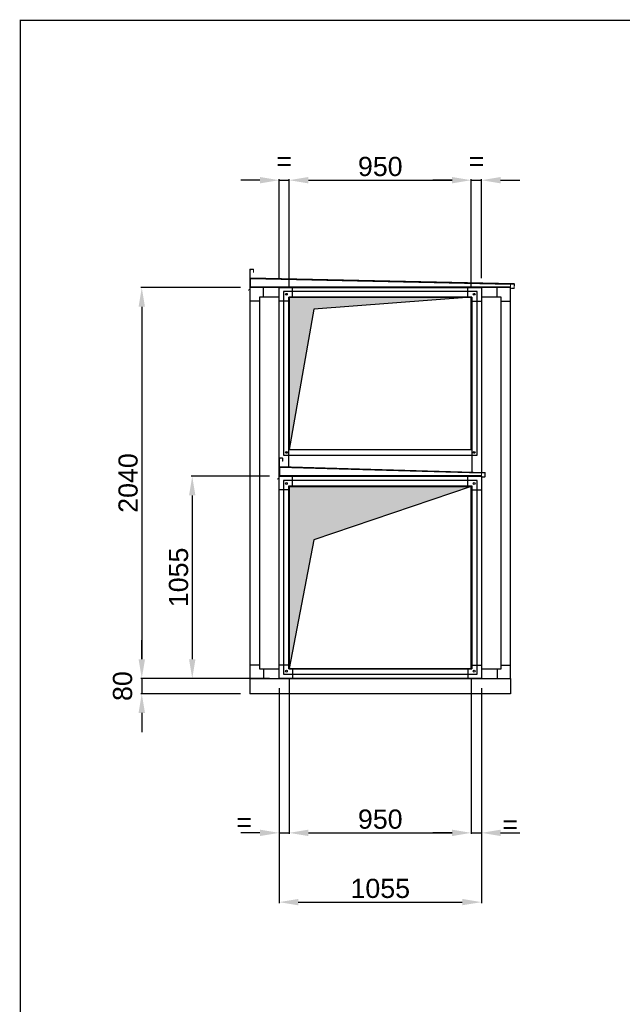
# Model space of a CAD drawing. Extents: x -156717 to 425753, y -51191 to 363295.
# Tile 365 of 502: x 137634 to 140778, y 158064 to 163203. Entities that reach past the tile are written whole.
import ezdxf
from ezdxf.enums import TextEntityAlignment as Align

# ---------------------------------------------------------------- set-up
doc = ezdxf.new("R2010")
doc.units = 0
doc.header["$LTSCALE"] = 50
doc.layers.get('0').update_dxf_attribs({"linetype": 'CONTINUOUS'})
doc.layers.get('Defpoints').update_dxf_attribs({"linetype": 'CONTINUOUS'})
for name, color, linetype in [('01', 7, 'CONTINUOUS'), ('cartouche', 7, 'CONTINUOUS'), ('COTATION', 30, 'CONTINUOUS'), ('HACHURES', 8, 'CONTINUOUS'), ('HC_DEFINITIF', 6, 'CONTINUOUS')]:
    doc.layers.add(name, color=color, linetype=linetype)
doc.styles.add('COTATION', font='ARIAL.TTF')
doc.styles.add('texte', font='ARIAL.TTF', dxfattribs={"height": 80})
doc.dimstyles.new('TAILLE105', dxfattribs={"dimtxt": 100, "dimasz": 100, "dimexe": 5, "dimexo": 50, "dimgap": 20, "dimtad": 1, "dimzin": 12, "dimdsep": 46, "dimtxsty": 'COTATION', "dimcen": -3, "dimazin": 0, "dimtfac": 0.025, "dimtmove": 2, "dimatfit": 3, "dimfxl": 0, "dimtvp": 1, "dimtolj": 1, "dimtzin": 12, "dimarcsym": 0})

# ---------------------------------------------------------------- blocks, each defined once
blk = doc.blocks.new('cartouchehcA3')
at = {"layer": 'cartouche', "color": 7, "const_width": 1.91}
blk.add_lwpolyline([(-4199.8, 0), (0, 0), (0, 2969.5), (-4199.8, 2969.5)], close=True, dxfattribs=at)
at = {"layer": 'cartouche', "color": 7, "style": 'texte'}
for tag, height, p in [('ORIGINE-PLAN', 22, (-1425, 375.2)), ('INDICE1', 22, (-1425, 325.2)), ('INDICE2', 22, (-1425, 275.2)), ('INDICE3', 22, (-1425, 225.2)), ('INDICE4', 22, (-1425, 175.2)), ('INDICE5', 22, (-1425, 125.2)), ('INDICE6', 22, (-1425, 75.2)), ('NUM-OFFRE', 22, (-160, 75.2)), ('INDICE7', 22, (-1425, 25.2)), ('NUM-CN', 24.8, (-160, 25.2))]:
    blk.add_attdef(tag, text='', height=height, dxfattribs=at).set_placement(p, align=Align.MIDDLE)
for tag, height, p in [('CLIENT', 25, (-1035, 275.2)), ('AFFAIRE', 25, (-1085, 225.2)), ('LIGNE1', 22, (-1235, 175.2)), ('LIGNE2', 22, (-1235, 125.2)), ('LIGNE3', 22, (-1235, 75.2)), ('LIGNE4', 22, (-1235, 25.2))]:
    blk.add_attdef(tag, text='', height=height, dxfattribs=at).set_placement(p, align=Align.MIDDLE_LEFT)
for tag, p in [('DESSINER-PAR', (-10, 275.2)), ('TRAITE-PAR', (-10, 225.2)), ('TENSION', (-10, 175.2)), ('POIDS', (-10, 125.2))]:
    blk.add_attdef(tag, text='', height=22, dxfattribs=at).set_placement(p, align=Align.MIDDLE_RIGHT)
at = {"layer": 'HC_DEFINITIF', "style": 'texte'}
blk.add_attdef('00-00-2000', text='', height=20, dxfattribs=at).set_placement((-76.8, 475), align=Align.MIDDLE_RIGHT)
blk = doc.blocks.new('cp5033', base_point=(-16162.4, -5481.4))
at = {"layer": '01'}
for p, q in [((-16092.4, -4476.4), (-16092.4, -4426.4)), ((-15177.4, -4476.4), (-15177.4, -4426.4)), ((-16112.4, -4496.4), (-16162.4, -4496.4)), ((-15157.4, -4496.4), (-15107.4, -4496.4)), ((-16112.4, -5411.4), (-16162.4, -5411.4)), ((-16092.4, -5431.4), (-16092.4, -5481.4)), ((-15177.4, -5431.4), (-15177.4, -5481.4)), ((-15157.4, -5411.4), (-15107.4, -5411.4))]:
    blk.add_line(p, q, dxfattribs=at)
for points in [[(-16162.4, -5481.4), (-15107.4, -5481.4), (-15107.4, -4426.4), (-16162.4, -4426.4)], [(-16112.4, -5431.4), (-15157.4, -5431.4), (-15157.4, -4476.4), (-16112.4, -4476.4)]]:
    blk.add_lwpolyline(points, close=True, dxfattribs=at)
blk = doc.blocks.new('ms950950', base_point=(36054.1, -11588.9))
for points in [[(36024.1, -12568.9), (37034.1, -12568.9), (37034.1, -11558.9), (36024.1, -11558.9)], [(36054.1, -12538.9), (37004.1, -12538.9), (37004.1, -11588.9), (36054.1, -11588.9)]]:
    blk.add_lwpolyline(points, close=True)
blk.add_lwpolyline([(36054.1, -12538.9), (36054.1, -11588.9), (37004.1, -11588.9), (36182, -11868.8), (36054.1, -12538.9)])
at = {"color": 9}
for centre in [(36039.1, -11573.9), (37019.1, -11573.9), (36039.1, -12553.9), (37019.1, -12553.9)]:
    blk.add_circle(centre, 5, dxfattribs=at)
blk = doc.blocks.new('ms795950', base_point=(36054.1, -9854.7))
for points in [[(36024.1, -10679.7), (37034.1, -10679.7), (37034.1, -9824.7), (36024.1, -9824.7)], [(36054.1, -10649.7), (37004.1, -10649.7), (37004.1, -9854.7), (36054.1, -9854.7)]]:
    blk.add_lwpolyline(points, close=True)
blk.add_lwpolyline([(36054.1, -10649.7), (36054.1, -9854.7), (37004.1, -9854.7), (36182, -9917.5), (36054.1, -10649.7)])
at = {"color": 9}
for centre in [(36039.1, -9839.7), (37019.1, -9839.7), (36039.1, -10664.7), (37019.1, -10664.7)]:
    blk.add_circle(centre, 5, dxfattribs=at)
blk = doc.blocks.new('*D2352')
at = {"layer": 'COTATION', "color": 0, "lineweight": -2, "transparency": 16777216}
for p, q in [((139040.1, 159767), (139040.1, 158953.5)), ((139990.1, 159767), (139990.1, 158953.5)), ((139140.1, 158958.5), (139890.1, 158958.5))]:
    blk.add_line(p, q, dxfattribs=at)
at = {"layer": 'COTATION', "color": 0, "transparency": 16777216}
for points in [[(139140.1, 158975.1), (139140.1, 158941.8), (139040.1, 158958.5)], [(139890.1, 158975.1), (139890.1, 158941.8), (139990.1, 158958.5)]]:
    blk.add_solid(points, dxfattribs=at)
at = {"layer": 'Defpoints', "color": 0, "transparency": 16777216}
for p in [(139040.1, 159817), (139990.1, 159817), (139990.1, 158958.5)]:
    blk.add_point(p, dxfattribs=at)
at = {"layer": 'COTATION', "color": 0, "transparency": 16777216, "insert": (139515.1, 159029.5), "char_height": 100, "attachment_point": 5, "style": 'COTATION'}
blk.add_mtext('\\A1;950', dxfattribs=at)
blk = doc.blocks.new('*D2353')
at = {"layer": 'COTATION', "color": 0, "lineweight": -2, "transparency": 16777216}
for p, q in [((139990.1, 159767), (139990.1, 158953.5)), ((140042.6, 159714.5), (140042.6, 158953.5)), ((139890.1, 158958.5), (139790.1, 158958.5)), ((139990.1, 158958.5), (140042.6, 158958.5)), ((140142.6, 158958.5), (140242.6, 158958.5))]:
    blk.add_line(p, q, dxfattribs=at)
at = {"layer": 'COTATION', "color": 0, "transparency": 16777216}
for points in [[(139890.1, 158975.1), (139890.1, 158941.8), (139990.1, 158958.5)], [(140142.6, 158975.1), (140142.6, 158941.8), (140042.6, 158958.5)]]:
    blk.add_solid(points, dxfattribs=at)
at = {"layer": 'Defpoints', "color": 0, "transparency": 16777216}
for p in [(139990.1, 159817), (140042.6, 159764.5), (140042.6, 158958.5)]:
    blk.add_point(p, dxfattribs=at)
at = {"layer": 'COTATION', "color": 0, "transparency": 16777216, "insert": (140193.4, 159003.4), "char_height": 100, "attachment_point": 5, "style": 'COTATION'}
blk.add_mtext('\\A1;=', dxfattribs=at)
blk = doc.blocks.new('*D2354')
at = {"layer": 'COTATION', "color": 0, "lineweight": -2, "transparency": 16777216}
for p, q in [((139040.1, 159767), (139040.1, 158953.5)), ((138987.6, 159714.5), (138987.6, 158953.5)), ((138887.6, 158958.5), (138787.6, 158958.5)), ((138987.6, 158958.5), (139040.1, 158958.5)), ((139140.1, 158958.5), (139240.1, 158958.5))]:
    blk.add_line(p, q, dxfattribs=at)
at = {"layer": 'COTATION', "color": 0, "transparency": 16777216}
for points in [[(138887.6, 158975.1), (138887.6, 158941.8), (138987.6, 158958.5)], [(139140.1, 158975.1), (139140.1, 158941.8), (139040.1, 158958.5)]]:
    blk.add_solid(points, dxfattribs=at)
at = {"layer": 'Defpoints', "color": 0, "transparency": 16777216}
for p in [(139040.1, 159817), (138987.6, 159764.5), (139040.1, 158958.5)]:
    blk.add_point(p, dxfattribs=at)
at = {"layer": 'COTATION', "color": 0, "transparency": 16777216, "insert": (138804.3, 159014.4), "char_height": 100, "attachment_point": 5, "style": 'COTATION'}
blk.add_mtext('\\A1;=', dxfattribs=at)
blk = doc.blocks.new('*D2355')
at = {"layer": 'COTATION', "color": 0, "lineweight": -2, "transparency": 16777216}
for p, q in [((139040.1, 161804.5), (139040.1, 162370.2)), ((139140.1, 162365.2), (139890.1, 162365.2)), ((139990.1, 161804.5), (139990.1, 162370.2))]:
    blk.add_line(p, q, dxfattribs=at)
at = {"layer": 'COTATION', "color": 0, "transparency": 16777216}
for points in [[(139140.1, 162381.8), (139140.1, 162348.5), (139040.1, 162365.2)], [(139890.1, 162381.8), (139890.1, 162348.5), (139990.1, 162365.2)]]:
    blk.add_solid(points, dxfattribs=at)
at = {"layer": 'Defpoints', "color": 0, "transparency": 16777216}
for p in [(139990.1, 162365.2), (139040.1, 161754.5), (139990.1, 161754.5)]:
    blk.add_point(p, dxfattribs=at)
at = {"layer": 'COTATION', "color": 0, "transparency": 16777216, "insert": (139515.1, 162436.2), "char_height": 100, "attachment_point": 5, "style": 'COTATION'}
blk.add_mtext('\\A1;950', dxfattribs=at)
blk = doc.blocks.new('*D2356')
at = {"layer": 'COTATION', "color": 0, "lineweight": -2, "transparency": 16777216}
for p, q in [((139890.1, 162365.2), (139790.1, 162365.2)), ((139990.1, 161804.5), (139990.1, 162370.2)), ((139990.1, 162365.2), (140042.6, 162365.2)), ((140042.6, 161854.5), (140042.6, 162370.2)), ((140142.6, 162365.2), (140242.6, 162365.2))]:
    blk.add_line(p, q, dxfattribs=at)
at = {"layer": 'COTATION', "color": 0, "transparency": 16777216}
for points in [[(139890.1, 162381.8), (139890.1, 162348.5), (139990.1, 162365.2)], [(140142.6, 162381.8), (140142.6, 162348.5), (140042.6, 162365.2)]]:
    blk.add_solid(points, dxfattribs=at)
at = {"layer": 'Defpoints', "color": 0, "transparency": 16777216}
for p in [(140042.6, 162365.2), (140042.6, 161804.5), (139990.1, 161754.5)]:
    blk.add_point(p, dxfattribs=at)
at = {"layer": 'COTATION', "color": 0, "transparency": 16777216, "insert": (140016.4, 162465.2), "char_height": 100, "attachment_point": 5, "style": 'COTATION'}
blk.add_mtext('\\A1;=', dxfattribs=at)
blk = doc.blocks.new('*D2357')
at = {"layer": 'COTATION', "color": 0, "lineweight": -2, "transparency": 16777216}
for p, q in [((138887.6, 162365.2), (138787.6, 162365.2)), ((138987.6, 161854.5), (138987.6, 162370.2)), ((138987.6, 162365.2), (139040.1, 162365.2)), ((139040.1, 161804.5), (139040.1, 162370.2)), ((139140.1, 162365.2), (139240.1, 162365.2))]:
    blk.add_line(p, q, dxfattribs=at)
at = {"layer": 'COTATION', "color": 0, "transparency": 16777216}
for points in [[(138887.6, 162381.8), (138887.6, 162348.5), (138987.6, 162365.2)], [(139140.1, 162381.8), (139140.1, 162348.5), (139040.1, 162365.2)]]:
    blk.add_solid(points, dxfattribs=at)
at = {"layer": 'Defpoints', "color": 0, "transparency": 16777216}
for p in [(139040.1, 162365.2), (138987.6, 161804.5), (139040.1, 161754.5)]:
    blk.add_point(p, dxfattribs=at)
at = {"layer": 'COTATION', "color": 0, "transparency": 16777216, "insert": (139013.9, 162465.2), "char_height": 100, "attachment_point": 5, "style": 'COTATION'}
blk.add_mtext('\\A1;=', dxfattribs=at)
blk = doc.blocks.new('*D2358')
at = {"layer": 'COTATION', "color": 0, "lineweight": -2, "transparency": 16777216}
for p, q in [((138987.6, 159714.5), (138987.6, 158591.9)), ((140042.6, 159714.5), (140042.6, 158591.9)), ((139087.6, 158596.9), (139942.6, 158596.9))]:
    blk.add_line(p, q, dxfattribs=at)
at = {"layer": 'COTATION', "color": 0, "transparency": 16777216}
for points in [[(139087.6, 158613.6), (139087.6, 158580.3), (138987.6, 158596.9)], [(139942.6, 158613.6), (139942.6, 158580.3), (140042.6, 158596.9)]]:
    blk.add_solid(points, dxfattribs=at)
at = {"layer": 'Defpoints', "color": 0, "transparency": 16777216}
for p in [(138987.6, 159764.5), (140042.6, 159764.5), (140042.6, 158596.9)]:
    blk.add_point(p, dxfattribs=at)
at = {"layer": 'COTATION', "color": 0, "transparency": 16777216, "insert": (139515.1, 158668), "char_height": 100, "attachment_point": 5, "style": 'COTATION'}
blk.add_mtext('\\A1;1055', dxfattribs=at)
blk = doc.blocks.new('*D2359')
at = {"layer": 'COTATION', "color": 0, "lineweight": -2, "transparency": 16777216}
for p, q in [((138937.6, 160819.5), (138529.1, 160819.5)), ((138534.1, 160719.5), (138534.1, 159864.5)), ((138937.6, 159764.5), (138529.1, 159764.5))]:
    blk.add_line(p, q, dxfattribs=at)
at = {"layer": 'COTATION', "color": 0, "transparency": 16777216}
for points in [[(138517.5, 160719.5), (138550.8, 160719.5), (138534.1, 160819.5)], [(138517.5, 159864.5), (138550.8, 159864.5), (138534.1, 159764.5)]]:
    blk.add_solid(points, dxfattribs=at)
at = {"layer": 'Defpoints', "color": 0, "transparency": 16777216}
for p in [(138987.6, 160819.5), (138534.1, 159764.5), (138987.6, 159764.5)]:
    blk.add_point(p, dxfattribs=at)
at = {"layer": 'COTATION', "color": 0, "transparency": 16777216, "insert": (138463.1, 160292), "char_height": 100, "attachment_point": 5, "rotation": 90, "style": 'COTATION'}
blk.add_mtext('\\A1;1055', dxfattribs=at)
blk = doc.blocks.new('*D2360')
at = {"layer": 'COTATION', "color": 0, "lineweight": -2, "transparency": 16777216}
for p, q in [((138785.1, 161804.5), (138265.9, 161804.5)), ((138270.9, 161704.5), (138270.9, 159864.5)), ((138785.1, 159764.5), (138265.9, 159764.5))]:
    blk.add_line(p, q, dxfattribs=at)
at = {"layer": 'COTATION', "color": 0, "transparency": 16777216}
for points in [[(138254.2, 161704.5), (138287.6, 161704.5), (138270.9, 161804.5)], [(138254.2, 159864.5), (138287.6, 159864.5), (138270.9, 159764.5)]]:
    blk.add_solid(points, dxfattribs=at)
at = {"layer": 'Defpoints', "color": 0, "transparency": 16777216}
for p in [(138835.1, 161804.5), (138270.9, 159764.5), (138835.1, 159764.5)]:
    blk.add_point(p, dxfattribs=at)
at = {"layer": 'COTATION', "color": 0, "transparency": 16777216, "insert": (138199.8, 160784.5), "char_height": 100, "attachment_point": 5, "rotation": 90, "style": 'COTATION'}
blk.add_mtext('\\A1;2040', dxfattribs=at)
blk = doc.blocks.new('*D2361')
at = {"layer": 'COTATION', "color": 0, "lineweight": -2, "transparency": 16777216}
for p, q in [((138270.9, 159864.5), (138270.9, 159964.5)), ((138937.6, 159764.5), (138265.9, 159764.5)), ((138270.9, 159764.5), (138270.9, 159684.5)), ((138785.1, 159684.5), (138265.9, 159684.5)), ((138270.9, 159584.5), (138270.9, 159484.5))]:
    blk.add_line(p, q, dxfattribs=at)
at = {"layer": 'COTATION', "color": 0, "transparency": 16777216}
for points in [[(138254.2, 159864.5), (138287.6, 159864.5), (138270.9, 159764.5)], [(138254.2, 159584.5), (138287.6, 159584.5), (138270.9, 159684.5)]]:
    blk.add_solid(points, dxfattribs=at)
at = {"layer": 'Defpoints', "color": 0, "transparency": 16777216}
for p in [(138987.6, 159764.5), (138270.9, 159684.5), (138835.1, 159684.5)]:
    blk.add_point(p, dxfattribs=at)
at = {"layer": 'COTATION', "color": 0, "transparency": 16777216, "insert": (138170.9, 159724.5), "char_height": 100, "attachment_point": 5, "rotation": 90, "style": 'COTATION'}
blk.add_mtext('\\A1;80', dxfattribs=at)

msp = doc.modelspace()

# ---------------------------------------------------------------- hatches: boundary and pattern name
at = {"linetype": 'Continuous', "lineweight": 0, "extrusion": (0, 0, -1)}
h = msp.add_hatch(dxfattribs=at)
h.set_pattern_fill('ANSI31', color=4, scale=5, style=0)
h.set_pattern_definition([(45, (-140604.028, 161161.736), (-11.22532, 11.22532), [])])
edge = h.paths.add_edge_path(flags=0)
edge.add_line((-138854.12771, 161897.55839), (-138854.12771, 161883.45839))
edge.add_line((-138854.12771, 161883.45839), (-138853.12771, 161883.45839))
edge.add_line((-138853.12771, 161883.45839), (-138853.12771, 161897.55839))
edge.add_arc((-138851.22771, 161897.55839), 1.9, 90, 180, ccw=False)
edge.add_line((-138851.22771, 161899.45839), (-138837.02771, 161899.45839))
edge.add_arc((-138837.02771, 161897.55839), 1.9, 0, 90, ccw=False)
edge.add_line((-138835.12771, 161897.55839), (-138835.12771, 161797.1327))
edge.add_arc((-138832.22771, 161797.1327), 2.9, 180, 240)
edge.add_line((-138833.67771, 161794.62123), (-138826.46746, 161790.45839))
edge.add_line((-138826.46746, 161790.45839), (-138825.96746, 161791.32441))
edge.add_line((-138825.96746, 161791.32441), (-138833.17771, 161795.48725))
edge.add_arc((-138832.22771, 161797.1327), 1.9, 180, 240, ccw=False)
edge.add_line((-138834.12771, 161797.1327), (-138834.12771, 161897.55839))
edge.add_arc((-138837.02771, 161897.55839), 2.9, 0, 90)
edge.add_line((-138837.02771, 161900.45839), (-138851.22771, 161900.45839))
edge.add_arc((-138851.22771, 161897.55839), 2.9, 90, 180)
h = msp.add_hatch(dxfattribs=at)
h.set_pattern_fill('ANSI31', color=4, scale=5, style=0)
h.set_pattern_definition([(45, (-140756.528, 160176.736), (-11.22532, 11.22532), [])])
edge = h.paths.add_edge_path(flags=0)
edge.add_line((-139006.62771, 160912.55839), (-139006.62771, 160898.45839))
edge.add_line((-139006.62771, 160898.45839), (-139005.62771, 160898.45839))
edge.add_line((-139005.62771, 160898.45839), (-139005.62771, 160912.55839))
edge.add_arc((-139003.72771, 160912.55839), 1.9, 90, 180, ccw=False)
edge.add_line((-139003.72771, 160914.45839), (-138989.52771, 160914.45839))
edge.add_arc((-138989.52771, 160912.55839), 1.9, 0, 90, ccw=False)
edge.add_line((-138987.62771, 160912.55839), (-138987.62771, 160812.1327))
edge.add_arc((-138984.72771, 160812.1327), 2.9, 180, 240)
edge.add_line((-138986.17771, 160809.62123), (-138978.96746, 160805.45839))
edge.add_line((-138978.96746, 160805.45839), (-138978.46746, 160806.32441))
edge.add_line((-138978.46746, 160806.32441), (-138985.67771, 160810.48725))
edge.add_arc((-138984.72771, 160812.1327), 1.9, 180, 240, ccw=False)
edge.add_line((-138986.62771, 160812.1327), (-138986.62771, 160912.55839))
edge.add_arc((-138989.52771, 160912.55839), 2.9, 0, 90)
edge.add_line((-138989.52771, 160915.45839), (-139003.72771, 160915.45839))
edge.add_arc((-139003.72771, 160912.55839), 2.9, 90, 180)
at = {"layer": 'HACHURES'}
for points in [[(139168.04862, 161691.78109), (139990.12771, 161754.53693), (139040.12771, 161754.53693), (139040.12771, 160959.53693)], [(139168.04862, 160487.14273), (139990.12771, 160767.03693), (139040.12771, 160767.03693), (139040.12771, 159817.03693)]]:
    msp.add_hatch(color=256, dxfattribs=at).paths.add_polyline_path(points)

# ---------------------------------------------------------------- linework, layer by layer
at = {"color": 4, "linetype": 'Continuous', "lineweight": 15, "extrusion": (0, 0, -1)}
for p, q in [((138834.12771, 161897.55839), (138834.12771, 161797.1327)), ((138835.12771, 161897.55839), (138835.12771, 161797.1327)), ((138835.35705, 161857.43258), (138836.22154, 161896.62305)), ((138836.3568, 161857.41053), (138837.2213, 161896.60099)), ((138837.02771, 161900.45839), (138851.22771, 161900.45839)), ((138837.02771, 161899.45839), (138851.22771, 161899.45839)), ((138839.16274, 161898.45863), (138851.2598, 161898.19178)), ((138839.18479, 161899.45839), (138851.28185, 161899.19154)), ((138851.28185, 161899.19154), (138851.2598, 161898.19178)), ((138853.12771, 161897.55839), (138853.12771, 161883.45839)), ((138854.12771, 161897.55839), (138854.12771, 161883.45839)), ((138838.19239, 161854.46933), (138835.12771, 161854.53693)), ((140195.09463, 161823.0373), (138835.12771, 161853.03657)), ((138835.12771, 161851.13611), (138836.62771, 161851.13611)), ((138835.32188, 161852.63219), (138835.2889, 161851.13611)), ((138835.52311, 161853.02785), (138835.32188, 161852.63219)), ((138838.52771, 161852.56147), (138835.32188, 161852.63219)), ((138836.62771, 161851.13611), (138836.62771, 161807.93693)), ((138838.19239, 161854.46933), (140212.05817, 161824.16347)), ((138838.21444, 161855.46909), (140212.08022, 161825.16323)), ((138838.52771, 161852.96157), (138838.52771, 161851.06111)), ((138838.52771, 161851.06111), (138838.52771, 161807.93693)), ((140195.12771, 161821.13611), (138838.52771, 161851.06111)), ((138854.12771, 161883.45839), (138853.12771, 161883.45839)), ((138833.17771, 161795.48725), (138825.96746, 161791.32441)), ((138826.46746, 161790.45839), (138825.96746, 161791.32441)), ((138833.67771, 161794.62123), (138826.46746, 161790.45839)), ((138835.12771, 161807.93693), (138836.62771, 161807.93693)), ((140195.12771, 161806.03693), (138835.12771, 161806.03693)), ((140195.12771, 161804.53693), (138835.12771, 161804.53693)), ((138838.52771, 161807.93693), (138836.62771, 161807.93693)), ((138838.52771, 161807.93693), (138838.52771, 161806.03693)), ((138838.52771, 161807.93693), (140195.12771, 161807.93693)), ((140195.12771, 161824.53693), (140195.09463, 161823.0373)), ((140195.12771, 161821.13611), (140195.12771, 161807.93693)), ((140195.12771, 161807.93693), (140195.12771, 161806.03693)), ((140195.12771, 161806.03693), (140195.12771, 161804.53693)), ((140213.84511, 161822.22359), (140195.13867, 161822.63623)), ((140199.35747, 161800.10948), (140199.35775, 161801.10948)), ((140199.35747, 161800.10948), (140211.45747, 161800.10616)), ((140199.35775, 161801.10948), (140199.44668, 161801.10945)), ((140199.43183, 161800.43615), (140199.45388, 161801.43591)), ((140211.52889, 161800.16931), (140199.43183, 161800.43615)), ((140211.55094, 161801.16906), (140199.45388, 161801.43591)), ((140211.45749, 161800.17088), (140211.45747, 161800.10616)), ((140213.42141, 161803.00563), (140213.84511, 161822.22359)), ((140213.49238, 161803.0267), (140213.91581, 161822.22203)), ((140214.49214, 161803.00465), (140214.91556, 161822.19998)), ((138989.52771, 160915.45839), (139003.72771, 160915.45839)), ((138989.52771, 160914.45839), (139003.72771, 160914.45839)), ((138991.66274, 160913.45863), (139003.7598, 160913.19178)), ((138991.68479, 160914.45839), (139003.78185, 160914.19154)), ((139003.78185, 160914.19154), (139003.7598, 160913.19178)), ((138986.62771, 160912.55839), (138986.62771, 160812.1327)), ((138987.62771, 160912.55839), (138987.62771, 160812.1327)), ((138990.69239, 160869.46933), (138987.62771, 160869.53693)), ((140042.59463, 160838.0373), (138987.62771, 160868.03657)), ((138987.62771, 160866.13611), (138989.12771, 160866.13611)), ((138987.82188, 160867.63219), (138987.7889, 160866.13611)), ((138988.02311, 160868.02785), (138987.82188, 160867.63219)), ((138991.02771, 160867.56147), (138987.82188, 160867.63219)), ((138987.85705, 160872.43258), (138988.72154, 160911.62305)), ((138988.8568, 160872.41053), (138989.7213, 160911.60099)), ((138989.12771, 160866.13611), (138989.12771, 160822.93693)), ((138990.69239, 160869.46933), (140059.55817, 160839.16347)), ((138990.71444, 160870.46909), (140059.58022, 160840.16323)), ((138991.02771, 160867.96157), (138991.02771, 160866.06111)), ((138991.02771, 160866.06111), (138991.02771, 160822.93693)), ((140042.62771, 160836.13611), (138991.02771, 160866.06111)), ((139005.62771, 160912.55839), (139005.62771, 160898.45839)), ((139006.62771, 160898.45839), (139005.62771, 160898.45839)), ((139006.62771, 160912.55839), (139006.62771, 160898.45839)), ((138985.67771, 160810.48725), (138978.46746, 160806.32441)), ((138987.62771, 160822.93693), (138989.12771, 160822.93693)), ((140042.62771, 160821.03693), (138987.62771, 160821.03693)), ((140042.62771, 160819.53693), (138987.62771, 160819.53693)), ((138991.02771, 160822.93693), (138989.12771, 160822.93693)), ((138991.02771, 160822.93693), (138991.02771, 160821.03693)), ((138991.02771, 160822.93693), (140042.62771, 160822.93693)), ((140042.62771, 160839.53693), (140042.59463, 160838.0373)), ((140042.62771, 160836.13611), (140042.62771, 160822.93693)), ((140042.62771, 160822.93693), (140042.62771, 160821.03693)), ((140042.62771, 160821.03693), (140042.62771, 160819.53693)), ((140061.34511, 160837.22359), (140042.63867, 160837.63623)), ((140046.85747, 160815.10948), (140046.85775, 160816.10948)), ((140046.85747, 160815.10948), (140058.95747, 160815.10616)), ((140046.85775, 160816.10948), (140046.94668, 160816.10945)), ((140046.93183, 160815.43615), (140046.95388, 160816.43591)), ((140059.02889, 160815.16931), (140046.93183, 160815.43615)), ((140059.05094, 160816.16906), (140046.95388, 160816.43591)), ((140058.95749, 160815.17088), (140058.95747, 160815.10616)), ((140060.92141, 160818.00563), (140061.34511, 160837.22359)), ((140060.99238, 160818.0267), (140061.41581, 160837.22203)), ((140061.99214, 160818.00465), (140062.41556, 160837.19998)), ((138978.96746, 160805.45839), (138978.46746, 160806.32441)), ((138986.17771, 160809.62123), (138978.96746, 160805.45839))]:
    msp.add_line(p, q, dxfattribs=at)
for points in [[(138835.12771, 159764.53693), (138835.12771, 159684.53693)], [(140195.12771, 159764.53693), (140195.12771, 159684.53693)], [(140195.12771, 159684.53693), (138835.12771, 159684.53693)]]:
    msp.add_lwpolyline(points)
for centre, radius, start, end in [((-138837.02771, 161897.55839), 2.9, 0, 90), ((-138837.02771, 161897.55839), 1.9, 0, 90), ((-138839.12084, 161896.55909), 2.9, 1.26367255, 91.26367255), ((-138839.12084, 161896.55909), 1.9, 1.26367255, 91.26367255), ((-138851.22771, 161897.55839), 2.9, 90, 180), ((-138851.22771, 161897.55839), 1.9, 90, 180), ((-138838.25634, 161857.36863), 2.9, 271.26367255, 1.26367255), ((-138838.25634, 161857.36863), 1.9, 271.26367255, 1.26367255), ((-138832.22771, 161797.1327), 1.9, 180, 240), ((-138832.22771, 161797.1327), 2.9, 180, 240), ((-140211.59284, 161803.0686), 2.9, 181.26367255, 271.26367255), ((-140211.59284, 161803.0686), 1.9, 181.26367255, 271.26367255), ((-140212.01627, 161822.26393), 1.9, 91.26367255, 181.26367255), ((-140212.01627, 161822.26393), 2.9, 91.26367255, 181.26367255), ((-138989.52771, 160912.55839), 2.9, 0, 90), ((-138989.52771, 160912.55839), 1.9, 0, 90), ((-138991.62084, 160911.55909), 2.9, 1.26367255, 91.26367255), ((-138991.62084, 160911.55909), 1.9, 1.26367255, 91.26367255), ((-139003.72771, 160912.55839), 2.9, 90, 180), ((-139003.72771, 160912.55839), 1.9, 90, 180), ((-138990.75634, 160872.36863), 2.9, 271.26367255, 1.26367255), ((-138990.75634, 160872.36863), 1.9, 271.26367255, 1.26367255), ((-138984.72771, 160812.1327), 1.9, 180, 240), ((-138984.72771, 160812.1327), 2.9, 180, 240), ((-140059.09284, 160818.0686), 2.9, 181.26367255, 271.26367255), ((-140059.09284, 160818.0686), 1.9, 181.26367255, 271.26367255), ((-140059.51627, 160837.26393), 1.9, 91.26367255, 181.26367255), ((-140059.51627, 160837.26393), 2.9, 91.26367255, 181.26367255)]:
    msp.add_arc(centre, radius, start, end, dxfattribs=at)
at = {"color": 4, "linetype": 'Continuous', "lineweight": 15}
for points, knots in [([(138835.6193, 161853.02573), (138835.59297, 161852.99662), (138835.48615, 161852.87859), (138835.39247, 161852.73806), (138835.32188, 161852.63219)], [0, 0, 0, 0, 0.2465621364, 1, 1, 1, 1]), ([(138836.87247, 161854.86341), (138836.74125, 161854.79077), (138836.59096, 161854.70757), (138836.46664, 161854.53026), (138836.45086, 161854.50775)], [0, 0, 0, 0, 0.8730614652, 1, 1, 1, 1]), ([(138988.1193, 160868.02573), (138988.09297, 160867.99662), (138987.98615, 160867.87859), (138987.89247, 160867.73806), (138987.82188, 160867.63219)], [0, 0, 0, 0, 0.2465621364, 1, 1, 1, 1]), ([(138989.37247, 160869.86341), (138989.24125, 160869.79077), (138989.09096, 160869.70757), (138988.96664, 160869.53026), (138988.95086, 160869.50775)], [0, 0, 0, 0, 0.8730614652, 1, 1, 1, 1])]:
    msp.add_open_spline(points, degree=3, knots=knots, dxfattribs=at)
for points in [[(138836.62771, 161851.13611), (138836.65627, 161851.12986), (138836.71339, 161851.11736), (138837.15276, 161851.09861), (138837.7808, 161851.07986), (138838.27874, 161851.06736), (138838.52771, 161851.06111)], [(138989.12771, 160866.13611), (138989.15627, 160866.12986), (138989.21339, 160866.11736), (138989.65276, 160866.09861), (138990.2808, 160866.07986), (138990.77874, 160866.06736), (138991.02771, 160866.06111)]]:
    msp.add_open_spline(points, degree=3, dxfattribs=at)
at = {"layer": '01'}
for p, q in [((138905.12771, 161754.53693), (138905.12771, 161804.53693)), ((140125.12771, 161754.53693), (140125.12771, 161804.53693)), ((138885.12771, 161734.53693), (138835.12771, 161734.53693)), ((140145.12771, 161734.53693), (140195.12771, 161734.53693)), ((138885.12771, 159834.53693), (138835.12771, 159834.53693)), ((140145.12771, 159834.53693), (140195.12771, 159834.53693)), ((138905.12771, 159814.53693), (138905.12771, 159764.53693)), ((140125.12771, 159814.53693), (140125.12771, 159764.53693))]:
    msp.add_line(p, q, dxfattribs=at)
at = {"layer": '01', "extrusion": (0, 0, -1)}
for p, q in [((138987.62771, 161804.53693), (140042.62771, 161804.53693)), ((138987.62771, 160869.53693), (138987.62771, 161804.53693)), ((139057.62771, 161754.53693), (139057.62771, 161804.53693)), ((139972.62771, 161754.53693), (139972.62771, 161804.53693)), ((140042.62771, 161804.53693), (140042.62771, 160840.64388)), ((139037.62771, 161754.53693), (139992.62771, 161754.53693)), ((139037.62771, 160869.53693), (139037.62771, 161754.53693)), ((139992.62771, 161754.53693), (139992.62771, 160842.06155)), ((139037.62771, 161734.53693), (138987.62771, 161734.53693)), ((139992.62771, 161734.53693), (140042.62771, 161734.53693)), ((138987.62771, 159764.53693), (138987.62771, 160819.53693)), ((140042.62771, 160819.53693), (140042.62771, 159764.53693)), ((139037.62771, 159814.53693), (139037.62771, 160769.53693)), ((139992.62771, 160769.53693), (139992.62771, 159814.53693)), ((139037.62771, 159834.53693), (138987.62771, 159834.53693)), ((139992.62771, 159834.53693), (140042.62771, 159834.53693)), ((139992.62771, 159814.53693), (139037.62771, 159814.53693)), ((139057.62771, 159814.53693), (139057.62771, 159764.53693)), ((139972.62771, 159814.53693), (139972.62771, 159764.53693)), ((140042.62771, 159764.53693), (138987.62771, 159764.53693))]:
    msp.add_line(p, q, dxfattribs=at)
at = {"layer": '01'}
msp.add_lwpolyline([(138835.12771, 159764.53693), (140195.12771, 159764.53693), (140195.12771, 161804.53693), (138835.12771, 161804.53693)], close=True, dxfattribs=at)
for points in [[(138987.62771, 161754.53693), (138885.12771, 161754.53693), (138885.12771, 159814.53693), (138987.62771, 159814.53693)], [(139992.62771, 161754.53693), (139037.62771, 161754.53693)], [(140042.62771, 159814.53693), (140145.12771, 159814.53693), (140145.12771, 161754.53693), (140042.62771, 161754.53693)], [(139037.62771, 159814.53693), (139992.62771, 159814.53693)]]:
    msp.add_lwpolyline(points, dxfattribs=at)

# ---------------------------------------------------------------- block references
at = {"xscale": 3.6, "yscale": 3.6, "zscale": 3.6}
msp.add_blockref('cartouchehcA3', (152756.85538, 152509.32184), dxfattribs=at)
for name, p in [('ms795950', (139040.12771, 161754.53693)), ('ms950950', (139040.12771, 160767.03693))]:
    msp.add_blockref(name, p)
at = {"extrusion": (0, 0, -1)}
msp.add_blockref('cp5033', (-140042.62771, 159764.53693), dxfattribs=at)

# ---------------------------------------------------------------- dimensions: what is measured, and where the dimension line sits
at = {"layer": 'COTATION'}
for base, p1, p2, picture, middle in [((139040.12771, 162365.15144), (138987.62771, 161804.53693), (139040.12771, 161754.53693), '*D2357', (139013.87771, 162465.15144)), ((140042.62771, 162365.15144), (139990.12771, 161754.53693), (140042.62771, 161804.53693), '*D2356', (140016.37771, 162465.15144))]:
    dim = msp.add_linear_dim(base=base, p1=p1, p2=p2, text='=', dimstyle='TAILLE105', dxfattribs=at)
    dim.commit()
    dim.dimension.update_dxf_attribs({"geometry": picture, "text_midpoint": middle})
for base, p1, p2, picture, middle in [((139990.12771, 162365.15144), (139040.12771, 161754.53693), (139990.12771, 161754.53693), '*D2355', (139515.12771, 162436.20874)), ((139990.12771, 158958.4787), (139040.12771, 159817.03693), (139990.12771, 159817.03693), '*D2352', (139515.12771, 159029.536)), ((140042.62771, 158596.94106), (138987.62771, 159764.53693), (140042.62771, 159764.53693), '*D2358', (139515.12771, 158667.99836))]:
    dim = msp.add_linear_dim(base=base, p1=p1, p2=p2, dimstyle='TAILLE105', dxfattribs=at)
    dim.commit()
    dim.dimension.update_dxf_attribs({"geometry": picture, "text_midpoint": middle})
for base, p1, p2, picture, middle in [((138270.8961, 159764.53693), (138835.12771, 161804.53693), (138835.12771, 159764.53693), '*D2360', (138199.8388, 160784.53693)), ((138534.14708, 159764.53693), (138987.62771, 160819.53693), (138987.62771, 159764.53693), '*D2359', (138463.08978, 160292.03693)), ((138270.8961, 159684.53693), (138987.62771, 159764.53693), (138835.12771, 159684.53693), '*D2361', (138170.8961, 159724.53693))]:
    dim = msp.add_linear_dim(base=base, p1=p1, p2=p2, angle=90, dimstyle='TAILLE105', dxfattribs=at)
    dim.commit()
    dim.dimension.update_dxf_attribs({"geometry": picture, "text_midpoint": middle})
for base, p1, p2, picture, middle in [((139040.12771, 158958.4787), (138987.62771, 159764.53693), (139040.12771, 159817.03693), '*D2354', (138804.33047, 159014.41595)), ((140042.62771, 158958.4787), (139990.12771, 159817.03693), (140042.62771, 159764.53693), '*D2353', (140193.37998, 159003.3823))]:
    dim = msp.add_linear_dim(base=base, p1=p1, p2=p2, text='=', dimstyle='TAILLE105', dxfattribs=at)
    dim.commit()
    dim.dimension.update_dxf_attribs({"geometry": picture, "text_midpoint": middle, "dimtype": 160})

doc.saveas('drawing.dxf')
